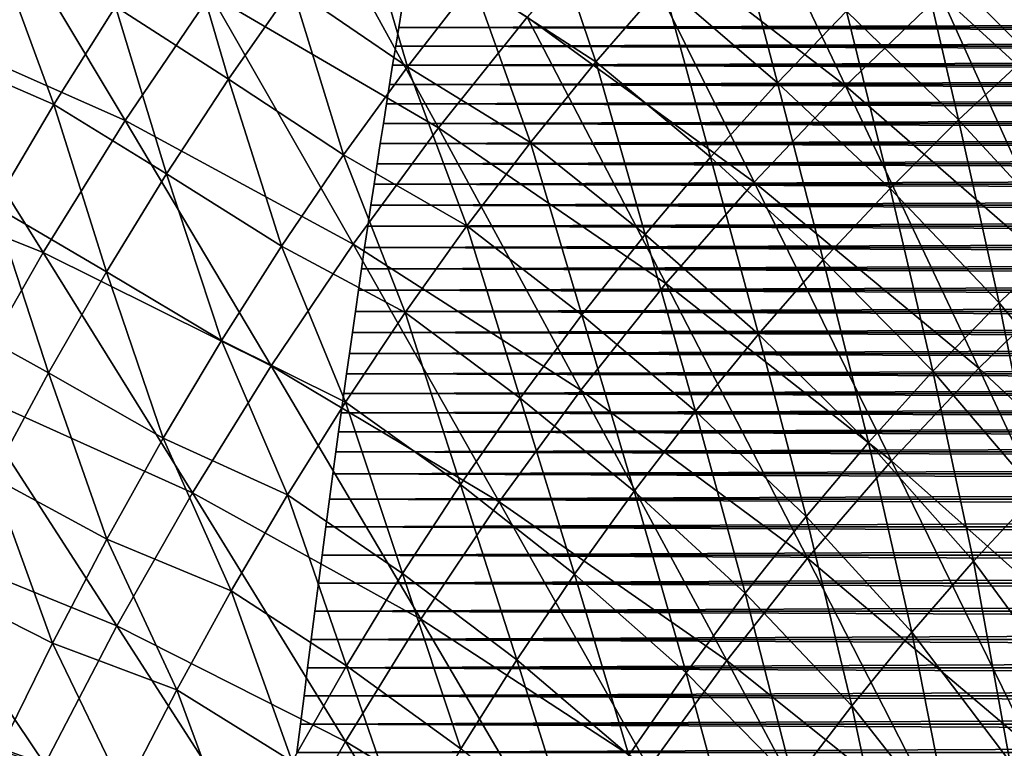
# Model space of a CAD drawing. Header units: millimetres. Extents: x -300 to 300, y -500 to 500.
# Tile 635 of 656: x -164 to -119, y 265 to 299. Entities that reach past the tile are written whole.
import ezdxf

# ---------------------------------------------------------------- set-up
doc = ezdxf.new("R2010")
doc.units = ezdxf.units.MM
doc.header["$LTSCALE"] = 81.481481
for name, color, linetype in [('20', 7, 'CONTINUOUS'), ('22', 7, 'CONTINUOUS'), ('3', 7, 'CONTINUOUS'), ('5', 7, 'CONTINUOUS'), ('6', 7, 'CONTINUOUS')]:
    doc.layers.add(name, color=color, linetype=linetype)

msp = doc.modelspace()

# ---------------------------------------------------------------- linework, layer by layer
at = {"layer": '20', "color": 7, "linetype": 'CONTINUOUS'}
for points in [[(-136.233, 303.674, 68.261), (-125.893, 295.726, 69.751), (-131.856, 308.248, 68.425), (-136.233, 303.674, 68.261)], [(-125.893, 295.726, 69.751), (-121.554, 299.902, 69.904), (-131.856, 308.248, 68.425), (-125.893, 295.726, 69.751)], [(-154.936, 299.893, 66.248), (-144.511, 293.794, 67.926), (-150.868, 305.393, 66.426), (-154.936, 299.893, 66.248)], [(-144.511, 293.794, 67.926), (-140.451, 298.857, 68.095), (-150.868, 305.393, 66.426), (-144.511, 293.794, 67.926)], [(-169.23, 298.734, 64.211), (-158.844, 294.131, 66.068), (-165.338, 304.959, 64.398), (-169.23, 298.734, 64.211)], [(-158.844, 294.131, 66.068), (-154.936, 299.893, 66.248), (-165.338, 304.959, 64.398), (-158.844, 294.131, 66.068)], [(-140.451, 298.857, 68.095), (-130.078, 291.32, 69.596), (-136.233, 303.674, 68.261), (-140.451, 298.857, 68.095)], [(-130.078, 291.32, 69.596), (-125.893, 295.726, 69.751), (-136.233, 303.674, 68.261), (-130.078, 291.32, 69.596)], [(-121.554, 299.902, 69.904), (-111.385, 290.605, 71.219), (-117.06, 303.849, 70.054), (-121.554, 299.902, 69.904)], [(-158.844, 294.131, 66.068), (-148.415, 288.483, 67.756), (-154.936, 299.893, 66.248), (-158.844, 294.131, 66.068)], [(-148.415, 288.483, 67.756), (-144.511, 293.794, 67.926), (-154.936, 299.893, 66.248), (-148.415, 288.483, 67.756)], [(-125.893, 295.726, 69.751), (-115.665, 286.813, 71.078), (-121.554, 299.902, 69.904), (-125.893, 295.726, 69.751)], [(-115.665, 286.813, 71.078), (-111.385, 290.605, 71.219), (-121.554, 299.902, 69.904), (-115.665, 286.813, 71.078)], [(-172.959, 292.231, 64.024), (-162.592, 288.105, 65.889), (-169.23, 298.734, 64.211), (-172.959, 292.231, 64.024)], [(-162.592, 288.105, 65.889), (-158.844, 294.131, 66.068), (-169.23, 298.734, 64.211), (-162.592, 288.105, 65.889)], [(-144.511, 293.794, 67.926), (-134.111, 286.68, 69.438), (-140.451, 298.857, 68.095), (-144.511, 293.794, 67.926)], [(-134.111, 286.68, 69.438), (-130.078, 291.32, 69.596), (-140.451, 298.857, 68.095), (-134.111, 286.68, 69.438)], [(-130.078, 291.32, 69.596), (-119.799, 282.803, 70.934), (-125.893, 295.726, 69.751), (-130.078, 291.32, 69.596)], [(-119.799, 282.803, 70.934), (-115.665, 286.813, 71.078), (-125.893, 295.726, 69.751), (-119.799, 282.803, 70.934)], [(-162.592, 288.105, 65.889), (-152.166, 282.919, 67.585), (-158.844, 294.131, 66.068), (-162.592, 288.105, 65.889)], [(-152.166, 282.919, 67.585), (-148.415, 288.483, 67.756), (-158.844, 294.131, 66.068), (-152.166, 282.919, 67.585)], [(-148.415, 288.483, 67.756), (-137.994, 281.805, 69.278), (-144.511, 293.794, 67.926), (-148.415, 288.483, 67.756)], [(-137.994, 281.805, 69.278), (-134.111, 286.68, 69.438), (-144.511, 293.794, 67.926), (-137.994, 281.805, 69.278)], [(-166.183, 281.811, 65.708), (-162.592, 288.105, 65.889), (-172.959, 292.231, 64.024), (-166.183, 281.811, 65.708)], [(-134.111, 286.68, 69.438), (-123.786, 278.572, 70.788), (-130.078, 291.32, 69.596), (-134.111, 286.68, 69.438)], [(-123.786, 278.572, 70.788), (-119.799, 282.803, 70.934), (-130.078, 291.32, 69.596), (-123.786, 278.572, 70.788)], [(-152.166, 282.919, 67.585), (-141.729, 276.691, 69.117), (-148.415, 288.483, 67.756), (-152.166, 282.919, 67.585)], [(-141.729, 276.691, 69.117), (-137.994, 281.805, 69.278), (-148.415, 288.483, 67.756), (-141.729, 276.691, 69.117)], [(-166.183, 281.811, 65.708), (-155.764, 277.102, 67.413), (-162.592, 288.105, 65.889), (-166.183, 281.811, 65.708)], [(-155.764, 277.102, 67.413), (-152.166, 282.919, 67.585), (-162.592, 288.105, 65.889), (-155.764, 277.102, 67.413)], [(-137.994, 281.805, 69.278), (-127.63, 274.119, 70.639), (-134.111, 286.68, 69.438), (-137.994, 281.805, 69.278)], [(-127.63, 274.119, 70.639), (-123.786, 278.572, 70.788), (-134.111, 286.68, 69.438), (-127.63, 274.119, 70.639)], [(-119.799, 282.803, 70.934), (-109.661, 273.329, 72.116), (-115.665, 286.813, 71.078), (-119.799, 282.803, 70.934)], [(-155.764, 277.102, 67.413), (-145.317, 271.337, 68.954), (-152.166, 282.919, 67.585), (-155.764, 277.102, 67.413)], [(-145.317, 271.337, 68.954), (-141.729, 276.691, 69.117), (-152.166, 282.919, 67.585), (-145.317, 271.337, 68.954)], [(-123.786, 278.572, 70.788), (-113.584, 269.493, 71.982), (-119.799, 282.803, 70.934), (-123.786, 278.572, 70.788)], [(-113.584, 269.493, 71.982), (-109.661, 273.329, 72.116), (-119.799, 282.803, 70.934), (-113.584, 269.493, 71.982)], [(-169.618, 275.247, 65.528), (-159.211, 271.028, 67.241), (-166.183, 281.811, 65.708), (-169.618, 275.247, 65.528)], [(-159.211, 271.028, 67.241), (-155.764, 277.102, 67.413), (-166.183, 281.811, 65.708), (-159.211, 271.028, 67.241)], [(-141.729, 276.691, 69.117), (-131.33, 269.44, 70.489), (-137.994, 281.805, 69.278), (-141.729, 276.691, 69.117)], [(-131.33, 269.44, 70.489), (-127.63, 274.119, 70.639), (-137.994, 281.805, 69.278), (-131.33, 269.44, 70.489)], [(-127.63, 274.119, 70.639), (-117.369, 265.446, 71.845), (-123.786, 278.572, 70.788), (-127.63, 274.119, 70.639)], [(-117.369, 265.446, 71.845), (-113.584, 269.493, 71.982), (-123.786, 278.572, 70.788), (-117.369, 265.446, 71.845)], [(-159.211, 271.028, 67.241), (-148.759, 265.739, 68.791), (-155.764, 277.102, 67.413), (-159.211, 271.028, 67.241)], [(-148.759, 265.739, 68.791), (-145.317, 271.337, 68.954), (-155.764, 277.102, 67.413), (-148.759, 265.739, 68.791)], [(-145.317, 271.337, 68.954), (-134.89, 264.533, 70.337), (-141.729, 276.691, 69.117), (-145.317, 271.337, 68.954)], [(-134.89, 264.533, 70.337), (-131.33, 269.44, 70.489), (-141.729, 276.691, 69.117), (-134.89, 264.533, 70.337)], [(-172.9, 268.409, 65.349), (-162.51, 264.694, 67.069), (-169.618, 275.247, 65.528), (-172.9, 268.409, 65.349)], [(-162.51, 264.694, 67.069), (-159.211, 271.028, 67.241), (-169.618, 275.247, 65.528), (-162.51, 264.694, 67.069)], [(-131.33, 269.44, 70.489), (-121.017, 261.187, 71.706), (-127.63, 274.119, 70.639), (-131.33, 269.44, 70.489)], [(-121.017, 261.187, 71.706), (-117.369, 265.446, 71.845), (-127.63, 274.119, 70.639), (-121.017, 261.187, 71.706)], [(-148.759, 265.739, 68.791), (-138.31, 259.397, 70.184), (-145.317, 271.337, 68.954), (-148.759, 265.739, 68.791)], [(-138.31, 259.397, 70.184), (-134.89, 264.533, 70.337), (-145.317, 271.337, 68.954), (-138.31, 259.397, 70.184)], [(-162.51, 264.694, 67.069), (-152.058, 259.895, 68.628), (-159.211, 271.028, 67.241), (-162.51, 264.694, 67.069)], [(-152.058, 259.895, 68.628), (-148.759, 265.739, 68.791), (-159.211, 271.028, 67.241), (-152.058, 259.895, 68.628)], [(-134.89, 264.533, 70.337), (-124.531, 256.713, 71.566), (-131.33, 269.44, 70.489), (-134.89, 264.533, 70.337)], [(-124.531, 256.713, 71.566), (-121.017, 261.187, 71.706), (-131.33, 269.44, 70.489), (-124.531, 256.713, 71.566)], [(-165.662, 258.098, 66.897), (-162.51, 264.694, 67.069), (-172.9, 268.409, 65.349), (-165.662, 258.098, 66.897)], [(-152.058, 259.895, 68.628), (-141.592, 254.029, 70.03), (-148.759, 265.739, 68.791), (-152.058, 259.895, 68.628)], [(-141.592, 254.029, 70.03), (-138.31, 259.397, 70.184), (-148.759, 265.739, 68.791), (-141.592, 254.029, 70.03)], [(-121.017, 261.187, 71.706), (-111.625, 251.06, 72.747), (-117.369, 265.446, 71.845), (-121.017, 261.187, 71.706)]]:
    msp.add_3dface(points, dxfattribs=at)
at = {"layer": '22', "color": 7, "linetype": 'CONTINUOUS'}
for points in [[(-119.282, 305.298, 54.698), (-117.502, 297.175, 55.325), (-122.611, 302.284, 54.586), (-119.282, 305.298, 54.698)], [(-114.194, 300.058, 55.432), (-117.502, 297.175, 55.325), (-119.282, 305.298, 54.698), (-114.194, 300.058, 55.432)], [(-148.189, 304.237, 51.689), (-145.927, 296.586, 52.459), (-151.197, 300.203, 51.562), (-148.189, 304.237, 51.689)], [(-142.917, 300.469, 52.584), (-145.927, 296.586, 52.459), (-148.189, 304.237, 51.689), (-142.917, 300.469, 52.584)], [(-139.817, 304.211, 52.708), (-137.314, 296.821, 53.444), (-142.917, 300.469, 52.584), (-139.817, 304.211, 52.708)], [(-134.237, 300.37, 53.563), (-137.314, 296.821, 53.444), (-139.817, 304.211, 52.708), (-134.237, 300.37, 53.563)], [(-156.357, 303.683, 50.622), (-154.117, 296.024, 51.434), (-159.274, 299.351, 50.491), (-156.357, 303.683, 50.622)], [(-151.197, 300.203, 51.562), (-154.117, 296.024, 51.434), (-156.357, 303.683, 50.622), (-151.197, 300.203, 51.562)], [(-131.073, 303.784, 53.681), (-129.006, 295.866, 54.359), (-134.237, 300.37, 53.563), (-131.073, 303.784, 53.681)], [(-125.852, 299.141, 54.473), (-129.006, 295.866, 54.359), (-131.073, 303.784, 53.681), (-125.852, 299.141, 54.473)], [(-122.611, 302.284, 54.586), (-120.724, 294.166, 55.216), (-125.852, 299.141, 54.473), (-122.611, 302.284, 54.586)], [(-117.502, 297.175, 55.325), (-120.724, 294.166, 55.216), (-122.611, 302.284, 54.586), (-117.502, 297.175, 55.325)], [(-164.703, 301.935, 49.488), (-162.103, 294.868, 50.361), (-167.544, 297.231, 49.354), (-164.703, 301.935, 49.488)], [(-159.274, 299.351, 50.491), (-162.103, 294.868, 50.361), (-164.703, 301.935, 49.488), (-159.274, 299.351, 50.491)], [(-142.917, 300.469, 52.584), (-140.305, 293.136, 53.324), (-145.927, 296.586, 52.459), (-142.917, 300.469, 52.584)], [(-137.314, 296.821, 53.444), (-140.305, 293.136, 53.324), (-142.917, 300.469, 52.584), (-137.314, 296.821, 53.444)], [(-134.237, 300.37, 53.563), (-132.074, 292.46, 54.243), (-137.314, 296.821, 53.444), (-134.237, 300.37, 53.563)], [(-129.006, 295.866, 54.359), (-132.074, 292.46, 54.243), (-134.237, 300.37, 53.563), (-129.006, 295.866, 54.359)], [(-151.197, 300.203, 51.562), (-148.849, 292.559, 52.334), (-154.117, 296.024, 51.434), (-151.197, 300.203, 51.562)], [(-145.927, 296.586, 52.459), (-148.849, 292.559, 52.334), (-151.197, 300.203, 51.562), (-145.927, 296.586, 52.459)], [(-159.274, 299.351, 50.491), (-156.947, 291.697, 51.305), (-162.103, 294.868, 50.361), (-159.274, 299.351, 50.491)], [(-154.117, 296.024, 51.434), (-156.947, 291.697, 51.305), (-159.274, 299.351, 50.491), (-154.117, 296.024, 51.434)], [(-125.852, 299.141, 54.473), (-123.86, 291.029, 55.105), (-129.006, 295.866, 54.359), (-125.852, 299.141, 54.473)], [(-120.724, 294.166, 55.216), (-123.86, 291.029, 55.105), (-125.852, 299.141, 54.473), (-120.724, 294.166, 55.216)], [(-162.103, 294.868, 50.361), (-164.842, 290.234, 50.23), (-167.544, 297.231, 49.354), (-162.103, 294.868, 50.361)], [(-137.314, 296.821, 53.444), (-135.057, 288.921, 54.126), (-140.305, 293.136, 53.324), (-137.314, 296.821, 53.444)], [(-132.074, 292.46, 54.243), (-135.057, 288.921, 54.126), (-137.314, 296.821, 53.444), (-132.074, 292.46, 54.243)], [(-117.502, 297.175, 55.325), (-115.768, 288.804, 55.907), (-120.724, 294.166, 55.216), (-117.502, 297.175, 55.325)], [(-145.927, 296.586, 52.459), (-143.209, 289.314, 53.202), (-148.849, 292.559, 52.334), (-145.927, 296.586, 52.459)], [(-140.305, 293.136, 53.324), (-143.209, 289.314, 53.202), (-145.927, 296.586, 52.459), (-140.305, 293.136, 53.324)], [(-154.117, 296.024, 51.434), (-151.684, 288.388, 52.208), (-156.947, 291.697, 51.305), (-154.117, 296.024, 51.434)], [(-148.849, 292.559, 52.334), (-151.684, 288.388, 52.208), (-154.117, 296.024, 51.434), (-148.849, 292.559, 52.334)], [(-129.006, 295.866, 54.359), (-126.912, 287.764, 54.993), (-132.074, 292.46, 54.243), (-129.006, 295.866, 54.359)], [(-123.86, 291.029, 55.105), (-126.912, 287.764, 54.993), (-129.006, 295.866, 54.359), (-123.86, 291.029, 55.105)], [(-162.103, 294.868, 50.361), (-159.691, 287.221, 51.177), (-164.842, 290.234, 50.23), (-162.103, 294.868, 50.361)], [(-156.947, 291.697, 51.305), (-159.691, 287.221, 51.177), (-162.103, 294.868, 50.361), (-156.947, 291.697, 51.305)], [(-120.724, 294.166, 55.216), (-118.875, 285.801, 55.801), (-123.86, 291.029, 55.105), (-120.724, 294.166, 55.216)], [(-115.768, 288.804, 55.907), (-118.875, 285.801, 55.801), (-120.724, 294.166, 55.216), (-115.768, 288.804, 55.907)], [(-140.305, 293.136, 53.324), (-137.955, 285.248, 54.008), (-143.209, 289.314, 53.202), (-140.305, 293.136, 53.324)], [(-135.057, 288.921, 54.126), (-137.955, 285.248, 54.008), (-140.305, 293.136, 53.324), (-135.057, 288.921, 54.126)], [(-148.849, 292.559, 52.334), (-146.029, 285.354, 53.08), (-151.684, 288.388, 52.208), (-148.849, 292.559, 52.334)], [(-143.209, 289.314, 53.202), (-146.029, 285.354, 53.08), (-148.849, 292.559, 52.334), (-143.209, 289.314, 53.202)], [(-132.074, 292.46, 54.243), (-129.879, 284.369, 54.88), (-135.057, 288.921, 54.126), (-132.074, 292.46, 54.243)], [(-126.912, 287.764, 54.993), (-129.879, 284.369, 54.88), (-132.074, 292.46, 54.243), (-126.912, 287.764, 54.993)], [(-156.947, 291.697, 51.305), (-154.432, 284.072, 52.081), (-159.691, 287.221, 51.177), (-156.947, 291.697, 51.305)], [(-151.684, 288.388, 52.208), (-154.432, 284.072, 52.081), (-156.947, 291.697, 51.305), (-151.684, 288.388, 52.208)], [(-123.86, 291.029, 55.105), (-121.899, 282.672, 55.693), (-126.912, 287.764, 54.993), (-123.86, 291.029, 55.105)], [(-118.875, 285.801, 55.801), (-121.899, 282.672, 55.693), (-123.86, 291.029, 55.105), (-118.875, 285.801, 55.801)], [(-164.842, 290.234, 50.23), (-162.348, 282.596, 51.048), (-167.494, 285.446, 50.099), (-164.842, 290.234, 50.23)], [(-159.691, 287.221, 51.177), (-162.348, 282.596, 51.048), (-164.842, 290.234, 50.23), (-159.691, 287.221, 51.177)], [(-143.209, 289.314, 53.202), (-140.769, 281.44, 53.889), (-146.029, 285.354, 53.08), (-143.209, 289.314, 53.202)], [(-137.955, 285.248, 54.008), (-140.769, 281.44, 53.889), (-143.209, 289.314, 53.202), (-137.955, 285.248, 54.008)], [(-135.057, 288.921, 54.126), (-132.763, 280.842, 54.765), (-137.955, 285.248, 54.008), (-135.057, 288.921, 54.126)], [(-129.879, 284.369, 54.88), (-132.763, 280.842, 54.765), (-135.057, 288.921, 54.126), (-129.879, 284.369, 54.88)], [(-115.768, 288.804, 55.907), (-114.16, 280.098, 56.444), (-118.875, 285.801, 55.801), (-115.768, 288.804, 55.907)], [(-151.684, 288.388, 52.208), (-148.765, 281.254, 52.958), (-154.432, 284.072, 52.081), (-151.684, 288.388, 52.208)], [(-146.029, 285.354, 53.08), (-148.765, 281.254, 52.958), (-151.684, 288.388, 52.208), (-146.029, 285.354, 53.08)], [(-126.912, 287.764, 54.993), (-124.84, 279.417, 55.584), (-129.879, 284.369, 54.88), (-126.912, 287.764, 54.993)], [(-121.899, 282.672, 55.693), (-124.84, 279.417, 55.584), (-126.912, 287.764, 54.993), (-121.899, 282.672, 55.693)], [(-159.691, 287.221, 51.177), (-157.095, 279.609, 51.955), (-162.348, 282.596, 51.048), (-159.691, 287.221, 51.177)], [(-154.432, 284.072, 52.081), (-157.095, 279.609, 51.955), (-159.691, 287.221, 51.177), (-154.432, 284.072, 52.081)], [(-118.875, 285.801, 55.801), (-117.141, 277.1, 56.341), (-121.899, 282.672, 55.693), (-118.875, 285.801, 55.801)], [(-114.16, 280.098, 56.444), (-117.141, 277.1, 56.341), (-118.875, 285.801, 55.801), (-114.16, 280.098, 56.444)], [(-162.348, 282.596, 51.048), (-164.919, 277.819, 50.919), (-167.494, 285.446, 50.099), (-162.348, 282.596, 51.048)], [(-146.029, 285.354, 53.08), (-143.501, 277.495, 53.77), (-148.765, 281.254, 52.958), (-146.029, 285.354, 53.08)], [(-140.769, 281.44, 53.889), (-143.501, 277.495, 53.77), (-146.029, 285.354, 53.08), (-140.769, 281.44, 53.889)], [(-137.955, 285.248, 54.008), (-135.565, 277.184, 54.65), (-140.769, 281.44, 53.889), (-137.955, 285.248, 54.008)], [(-132.763, 280.842, 54.765), (-135.565, 277.184, 54.65), (-137.955, 285.248, 54.008), (-132.763, 280.842, 54.765)], [(-129.879, 284.369, 54.88), (-127.7, 276.034, 55.473), (-132.763, 280.842, 54.765), (-129.879, 284.369, 54.88)], [(-124.84, 279.417, 55.584), (-127.7, 276.034, 55.473), (-129.879, 284.369, 54.88), (-124.84, 279.417, 55.584)], [(-154.432, 284.072, 52.081), (-151.417, 277.013, 52.835), (-157.095, 279.609, 51.955), (-154.432, 284.072, 52.081)], [(-148.765, 281.254, 52.958), (-151.417, 277.013, 52.835), (-154.432, 284.072, 52.081), (-148.765, 281.254, 52.958)], [(-162.348, 282.596, 51.048), (-159.672, 274.998, 51.828), (-164.919, 277.819, 50.919), (-162.348, 282.596, 51.048)], [(-157.095, 279.609, 51.955), (-159.672, 274.998, 51.828), (-162.348, 282.596, 51.048), (-157.095, 279.609, 51.955)], [(-121.899, 282.672, 55.693), (-120.041, 273.979, 56.236), (-124.84, 279.417, 55.584), (-121.899, 282.672, 55.693)], [(-117.141, 277.1, 56.341), (-120.041, 273.979, 56.236), (-121.899, 282.672, 55.693), (-117.141, 277.1, 56.341)], [(-140.769, 281.44, 53.889), (-138.285, 273.393, 54.534), (-143.501, 277.495, 53.77), (-140.769, 281.44, 53.889)], [(-135.565, 277.184, 54.65), (-138.285, 273.393, 54.534), (-140.769, 281.44, 53.889), (-135.565, 277.184, 54.65)], [(-148.765, 281.254, 52.958), (-146.15, 273.413, 53.65), (-151.417, 277.013, 52.835), (-148.765, 281.254, 52.958)], [(-143.501, 277.495, 53.77), (-146.15, 273.413, 53.65), (-148.765, 281.254, 52.958), (-143.501, 277.495, 53.77)], [(-132.763, 280.842, 54.765), (-130.48, 272.523, 55.362), (-135.565, 277.184, 54.65), (-132.763, 280.842, 54.765)], [(-127.7, 276.034, 55.473), (-130.48, 272.523, 55.362), (-132.763, 280.842, 54.765), (-127.7, 276.034, 55.473)], [(-157.095, 279.609, 51.955), (-153.987, 272.63, 52.712), (-159.672, 274.998, 51.828), (-157.095, 279.609, 51.955)], [(-151.417, 277.013, 52.835), (-153.987, 272.63, 52.712), (-157.095, 279.609, 51.955), (-151.417, 277.013, 52.835)], [(-124.84, 279.417, 55.584), (-122.862, 270.735, 56.129), (-127.7, 276.034, 55.473), (-124.84, 279.417, 55.584)], [(-120.041, 273.979, 56.236), (-122.862, 270.735, 56.129), (-124.84, 279.417, 55.584), (-120.041, 273.979, 56.236)], [(-164.919, 277.819, 50.919), (-162.166, 270.238, 51.702), (-167.405, 272.891, 50.79), (-164.919, 277.819, 50.919)], [(-159.672, 274.998, 51.828), (-162.166, 270.238, 51.702), (-164.919, 277.819, 50.919), (-159.672, 274.998, 51.828)], [(-143.501, 277.495, 53.77), (-140.925, 269.467, 54.418), (-146.15, 273.413, 53.65), (-143.501, 277.495, 53.77)], [(-138.285, 273.393, 54.534), (-140.925, 269.467, 54.418), (-143.501, 277.495, 53.77), (-138.285, 273.393, 54.534)], [(-151.417, 277.013, 52.835), (-148.718, 269.192, 53.53), (-153.987, 272.63, 52.712), (-151.417, 277.013, 52.835)], [(-146.15, 273.413, 53.65), (-148.718, 269.192, 53.53), (-151.417, 277.013, 52.835), (-146.15, 273.413, 53.65)], [(-135.565, 277.184, 54.65), (-133.179, 268.883, 55.25), (-138.285, 273.393, 54.534), (-135.565, 277.184, 54.65)], [(-130.48, 272.523, 55.362), (-133.179, 268.883, 55.25), (-135.565, 277.184, 54.65), (-130.48, 272.523, 55.362)], [(-117.141, 277.1, 56.341), (-115.614, 267.941, 56.833), (-120.041, 273.979, 56.236), (-117.141, 277.1, 56.341)], [(-127.7, 276.034, 55.473), (-125.604, 267.367, 56.022), (-130.48, 272.523, 55.362), (-127.7, 276.034, 55.473)], [(-122.862, 270.735, 56.129), (-125.604, 267.367, 56.022), (-127.7, 276.034, 55.473), (-122.862, 270.735, 56.129)], [(-159.672, 274.998, 51.828), (-156.476, 268.104, 52.589), (-162.166, 270.238, 51.702), (-159.672, 274.998, 51.828)], [(-153.987, 272.63, 52.712), (-156.476, 268.104, 52.589), (-159.672, 274.998, 51.828), (-153.987, 272.63, 52.712)], [(-120.041, 273.979, 56.236), (-118.375, 264.828, 56.731), (-122.862, 270.735, 56.129), (-120.041, 273.979, 56.236)], [(-115.614, 267.941, 56.833), (-118.375, 264.828, 56.731), (-120.041, 273.979, 56.236), (-115.614, 267.941, 56.833)], [(-146.15, 273.413, 53.65), (-143.484, 265.406, 54.301), (-148.718, 269.192, 53.53), (-146.15, 273.413, 53.65)], [(-140.925, 269.467, 54.418), (-143.484, 265.406, 54.301), (-146.15, 273.413, 53.65), (-140.925, 269.467, 54.418)], [(-138.285, 273.393, 54.534), (-135.798, 265.111, 55.137), (-140.925, 269.467, 54.418), (-138.285, 273.393, 54.534)], [(-133.179, 268.883, 55.25), (-135.798, 265.111, 55.137), (-138.285, 273.393, 54.534), (-133.179, 268.883, 55.25)], [(-162.166, 270.238, 51.702), (-164.577, 265.327, 51.575), (-167.405, 272.891, 50.79), (-162.166, 270.238, 51.702)], [(-153.987, 272.63, 52.712), (-151.205, 264.83, 53.41), (-156.476, 268.104, 52.589), (-153.987, 272.63, 52.712)], [(-148.718, 269.192, 53.53), (-151.205, 264.83, 53.41), (-153.987, 272.63, 52.712), (-148.718, 269.192, 53.53)], [(-130.48, 272.523, 55.362), (-128.268, 263.872, 55.914), (-133.179, 268.883, 55.25), (-130.48, 272.523, 55.362)], [(-125.604, 267.367, 56.022), (-128.268, 263.872, 55.914), (-130.48, 272.523, 55.362), (-125.604, 267.367, 56.022)], [(-122.862, 270.735, 56.129), (-121.06, 261.594, 56.628), (-125.604, 267.367, 56.022), (-122.862, 270.735, 56.129)], [(-118.375, 264.828, 56.731), (-121.06, 261.594, 56.628), (-122.862, 270.735, 56.129), (-118.375, 264.828, 56.731)], [(-162.166, 270.238, 51.702), (-158.883, 263.434, 52.467), (-164.577, 265.327, 51.575), (-162.166, 270.238, 51.702)], [(-156.476, 268.104, 52.589), (-158.883, 263.434, 52.467), (-162.166, 270.238, 51.702), (-156.476, 268.104, 52.589)], [(-140.925, 269.467, 54.418), (-138.34, 261.208, 55.024), (-143.484, 265.406, 54.301), (-140.925, 269.467, 54.418)], [(-135.798, 265.111, 55.137), (-138.34, 261.208, 55.024), (-140.925, 269.467, 54.418), (-135.798, 265.111, 55.137)], [(-148.718, 269.192, 53.53), (-145.964, 261.209, 54.184), (-151.205, 264.83, 53.41), (-148.718, 269.192, 53.53)], [(-143.484, 265.406, 54.301), (-145.964, 261.209, 54.184), (-148.718, 269.192, 53.53), (-143.484, 265.406, 54.301)], [(-133.179, 268.883, 55.25), (-130.855, 260.251, 55.806), (-135.798, 265.111, 55.137), (-133.179, 268.883, 55.25)], [(-128.268, 263.872, 55.914), (-130.855, 260.251, 55.806), (-133.179, 268.883, 55.25), (-128.268, 263.872, 55.914)], [(-156.476, 268.104, 52.589), (-153.613, 260.328, 53.29), (-158.883, 263.434, 52.467), (-156.476, 268.104, 52.589)], [(-151.205, 264.83, 53.41), (-153.613, 260.328, 53.29), (-156.476, 268.104, 52.589), (-151.205, 264.83, 53.41)], [(-125.604, 267.367, 56.022), (-123.669, 258.24, 56.525), (-128.268, 263.872, 55.914), (-125.604, 267.367, 56.022)], [(-121.06, 261.594, 56.628), (-123.669, 258.24, 56.525), (-125.604, 267.367, 56.022), (-121.06, 261.594, 56.628)]]:
    msp.add_3dface(points, dxfattribs=at)
at = {"layer": '3', "color": 7, "linetype": 'CONTINUOUS'}
for points in [[(-146.325, 298.389, 16), (-146.185, 299.24, 16), (-146.185, 299.238, 11), (-146.325, 298.389, 16)], [(-146.325, 298.388, 11), (-146.325, 298.389, 16), (-146.185, 299.238, 11), (-146.325, 298.388, 11)], [(-146.466, 297.529, 11), (-146.465, 297.53, 16), (-146.325, 298.388, 11), (-146.466, 297.529, 11)], [(-146.465, 297.53, 16), (-146.325, 298.389, 16), (-146.325, 298.388, 11), (-146.465, 297.53, 16)], [(-146.606, 296.662, 16), (-146.465, 297.53, 16), (-146.466, 297.529, 11), (-146.606, 296.662, 16)], [(-146.606, 296.661, 11), (-146.606, 296.662, 16), (-146.466, 297.529, 11), (-146.606, 296.661, 11)], [(-146.746, 295.783, 16), (-146.606, 296.662, 16), (-146.606, 296.661, 11), (-146.746, 295.783, 16)], [(-146.746, 295.782, 11), (-146.746, 295.783, 16), (-146.606, 296.661, 11), (-146.746, 295.782, 11)], [(-146.887, 294.894, 16), (-146.746, 295.783, 16), (-146.746, 295.782, 11), (-146.887, 294.894, 16)], [(-146.887, 294.893, 11), (-146.887, 294.894, 16), (-146.746, 295.782, 11), (-146.887, 294.893, 11)], [(-147.028, 293.994, 16), (-146.887, 294.894, 16), (-146.887, 294.893, 11), (-147.028, 293.994, 16)], [(-147.028, 293.993, 11), (-147.028, 293.994, 16), (-146.887, 294.893, 11), (-147.028, 293.993, 11)], [(-147.169, 293.082, 16), (-147.028, 293.994, 16), (-147.028, 293.993, 11), (-147.169, 293.082, 16)], [(-147.169, 293.081, 11), (-147.169, 293.082, 16), (-147.028, 293.993, 11), (-147.169, 293.081, 11)], [(-147.311, 292.158, 16), (-147.169, 293.082, 16), (-147.169, 293.081, 11), (-147.311, 292.158, 16)], [(-147.311, 292.157, 11), (-147.311, 292.158, 16), (-147.169, 293.081, 11), (-147.311, 292.157, 11)], [(-147.454, 291.22, 11), (-147.453, 291.221, 16), (-147.311, 292.157, 11), (-147.454, 291.22, 11)], [(-147.453, 291.221, 16), (-147.311, 292.158, 16), (-147.311, 292.157, 11), (-147.453, 291.221, 16)], [(-147.597, 290.27, 16), (-147.453, 291.221, 16), (-147.454, 291.22, 11), (-147.597, 290.27, 16)], [(-147.597, 290.269, 11), (-147.597, 290.27, 16), (-147.454, 291.22, 11), (-147.597, 290.269, 11)], [(-147.741, 289.304, 11), (-147.74, 289.305, 16), (-147.597, 290.269, 11), (-147.741, 289.304, 11)], [(-147.74, 289.305, 16), (-147.597, 290.27, 16), (-147.597, 290.269, 11), (-147.74, 289.305, 16)], [(-147.885, 288.326, 16), (-147.74, 289.305, 16), (-147.885, 288.326, 11), (-147.885, 288.326, 16)], [(-147.885, 288.326, 11), (-147.74, 289.305, 16), (-147.741, 289.304, 11), (-147.885, 288.326, 11)], [(-148.028, 287.348, 16), (-147.885, 288.326, 16), (-148.028, 287.348, 11), (-148.028, 287.348, 16)], [(-148.028, 287.348, 11), (-147.885, 288.326, 16), (-147.885, 288.326, 11), (-148.028, 287.348, 11)], [(-148.169, 286.375, 16), (-148.028, 287.348, 16), (-148.169, 286.375, 11), (-148.169, 286.375, 16)], [(-148.169, 286.375, 11), (-148.028, 287.348, 16), (-148.028, 287.348, 11), (-148.169, 286.375, 11)], [(-148.308, 285.406, 16), (-148.169, 286.375, 16), (-148.308, 285.406, 11), (-148.308, 285.406, 16)], [(-148.308, 285.406, 11), (-148.169, 286.375, 16), (-148.169, 286.375, 11), (-148.308, 285.406, 11)], [(-148.445, 284.442, 16), (-148.308, 285.406, 16), (-148.445, 284.441, 11), (-148.445, 284.442, 16)], [(-148.445, 284.441, 11), (-148.308, 285.406, 16), (-148.308, 285.406, 11), (-148.445, 284.441, 11)], [(-148.579, 283.488, 16), (-148.445, 284.442, 16), (-148.579, 283.488, 11), (-148.579, 283.488, 16)], [(-148.579, 283.488, 11), (-148.445, 284.442, 16), (-148.445, 284.441, 11), (-148.579, 283.488, 11)], [(-148.71, 282.557, 16), (-148.579, 283.488, 16), (-148.71, 282.557, 11), (-148.71, 282.557, 16)], [(-148.71, 282.557, 11), (-148.579, 283.488, 16), (-148.579, 283.488, 11), (-148.71, 282.557, 11)], [(-148.835, 281.651, 16), (-148.71, 282.557, 16), (-148.835, 281.65, 11), (-148.835, 281.651, 16)], [(-148.835, 281.65, 11), (-148.71, 282.557, 16), (-148.71, 282.557, 11), (-148.835, 281.65, 11)], [(-148.957, 280.768, 16), (-148.835, 281.651, 16), (-148.957, 280.768, 11), (-148.957, 280.768, 16)], [(-148.957, 280.768, 11), (-148.835, 281.651, 16), (-148.835, 281.65, 11), (-148.957, 280.768, 11)], [(-149.076, 279.896, 16), (-148.957, 280.768, 16), (-149.076, 279.896, 11), (-149.076, 279.896, 16)], [(-149.076, 279.896, 11), (-148.957, 280.768, 16), (-148.957, 280.768, 11), (-149.076, 279.896, 11)], [(-149.2, 278.986, 16), (-149.076, 279.896, 16), (-149.2, 278.986, 11), (-149.2, 278.986, 16)], [(-149.2, 278.986, 11), (-149.076, 279.896, 16), (-149.076, 279.896, 11), (-149.2, 278.986, 11)], [(-149.337, 277.973, 16), (-149.2, 278.986, 16), (-149.337, 277.973, 11), (-149.337, 277.973, 16)], [(-149.337, 277.973, 11), (-149.2, 278.986, 16), (-149.2, 278.986, 11), (-149.337, 277.973, 11)], [(-149.491, 276.821, 16), (-149.337, 277.973, 16), (-149.491, 276.821, 11), (-149.491, 276.821, 16)], [(-149.491, 276.821, 11), (-149.337, 277.973, 16), (-149.337, 277.973, 11), (-149.491, 276.821, 11)], [(-149.66, 275.55, 16), (-149.491, 276.821, 16), (-149.66, 275.551, 11), (-149.66, 275.55, 16)], [(-149.66, 275.551, 11), (-149.491, 276.821, 16), (-149.491, 276.821, 11), (-149.66, 275.551, 11)], [(-149.83, 274.265, 11), (-149.66, 275.55, 16), (-149.66, 275.551, 11), (-149.83, 274.265, 11)], [(-149.83, 274.265, 16), (-149.66, 275.55, 16), (-149.83, 274.265, 11), (-149.83, 274.265, 16)], [(-149.998, 272.979, 16), (-149.83, 274.265, 16), (-149.998, 272.979, 11), (-149.998, 272.979, 16)], [(-149.998, 272.979, 11), (-149.83, 274.265, 16), (-149.83, 274.265, 11), (-149.998, 272.979, 11)], [(-150.164, 271.692, 16), (-149.998, 272.979, 16), (-150.164, 271.692, 11), (-150.164, 271.692, 16)], [(-150.164, 271.692, 11), (-149.998, 272.979, 16), (-149.998, 272.979, 11), (-150.164, 271.692, 11)], [(-150.33, 270.403, 16), (-150.164, 271.692, 16), (-150.33, 270.403, 11), (-150.33, 270.403, 16)], [(-150.33, 270.403, 11), (-150.164, 271.692, 16), (-150.164, 271.692, 11), (-150.33, 270.403, 11)], [(-150.495, 269.113, 16), (-150.33, 270.403, 16), (-150.495, 269.113, 11), (-150.495, 269.113, 16)], [(-150.495, 269.113, 11), (-150.33, 270.403, 16), (-150.33, 270.403, 11), (-150.495, 269.113, 11)], [(-150.658, 267.82, 16), (-150.495, 269.113, 16), (-150.658, 267.82, 11), (-150.658, 267.82, 16)], [(-150.658, 267.82, 11), (-150.495, 269.113, 16), (-150.495, 269.113, 11), (-150.658, 267.82, 11)], [(-150.82, 266.525, 16), (-150.658, 267.82, 16), (-150.82, 266.525, 11), (-150.82, 266.525, 16)], [(-150.82, 266.525, 11), (-150.658, 267.82, 16), (-150.658, 267.82, 11), (-150.82, 266.525, 11)], [(-150.981, 265.227, 16), (-150.82, 266.525, 16), (-150.981, 265.227, 11), (-150.981, 265.227, 16)], [(-150.981, 265.227, 11), (-150.82, 266.525, 16), (-150.82, 266.525, 11), (-150.981, 265.227, 11)]]:
    msp.add_3dface(points, dxfattribs=at)
at = {"layer": '5', "color": 7, "linetype": 'CONTINUOUS'}
for points in [[(146.325, 298.389, 11), (-146.325, 298.388, 11), (-146.185, 299.238, 11), (146.325, 298.389, 11)], [(146.185, 299.24, 11), (146.325, 298.389, 11), (-146.185, 299.238, 11), (146.185, 299.24, 11)], [(146.465, 297.53, 11), (-146.466, 297.529, 11), (-146.325, 298.388, 11), (146.465, 297.53, 11)], [(146.325, 298.389, 11), (146.465, 297.53, 11), (-146.325, 298.388, 11), (146.325, 298.389, 11)], [(146.606, 296.662, 11), (-146.606, 296.661, 11), (-146.466, 297.529, 11), (146.606, 296.662, 11)], [(146.465, 297.53, 11), (146.606, 296.662, 11), (-146.466, 297.529, 11), (146.465, 297.53, 11)], [(146.746, 295.783, 11), (-146.746, 295.782, 11), (-146.606, 296.661, 11), (146.746, 295.783, 11)], [(146.606, 296.662, 11), (146.746, 295.783, 11), (-146.606, 296.661, 11), (146.606, 296.662, 11)], [(146.887, 294.894, 11), (-146.887, 294.893, 11), (-146.746, 295.782, 11), (146.887, 294.894, 11)], [(146.746, 295.783, 11), (146.887, 294.894, 11), (-146.746, 295.782, 11), (146.746, 295.783, 11)], [(147.028, 293.994, 11), (-147.028, 293.993, 11), (-146.887, 294.893, 11), (147.028, 293.994, 11)], [(146.887, 294.894, 11), (147.028, 293.994, 11), (-146.887, 294.893, 11), (146.887, 294.894, 11)], [(147.169, 293.082, 11), (-147.169, 293.081, 11), (-147.028, 293.993, 11), (147.169, 293.082, 11)], [(147.028, 293.994, 11), (147.169, 293.082, 11), (-147.028, 293.993, 11), (147.028, 293.994, 11)], [(147.311, 292.158, 11), (-147.311, 292.157, 11), (-147.169, 293.081, 11), (147.311, 292.158, 11)], [(147.169, 293.082, 11), (147.311, 292.158, 11), (-147.169, 293.081, 11), (147.169, 293.082, 11)], [(147.453, 291.221, 11), (-147.454, 291.22, 11), (-147.311, 292.157, 11), (147.453, 291.221, 11)], [(147.311, 292.158, 11), (147.453, 291.221, 11), (-147.311, 292.157, 11), (147.311, 292.158, 11)], [(147.597, 290.27, 11), (-147.597, 290.269, 11), (-147.454, 291.22, 11), (147.597, 290.27, 11)], [(147.453, 291.221, 11), (147.597, 290.27, 11), (-147.454, 291.22, 11), (147.453, 291.221, 11)], [(147.74, 289.305, 11), (-147.741, 289.304, 11), (-147.597, 290.269, 11), (147.74, 289.305, 11)], [(147.597, 290.27, 11), (147.74, 289.305, 11), (-147.597, 290.269, 11), (147.597, 290.27, 11)], [(147.885, 288.326, 11), (-147.885, 288.326, 11), (-147.741, 289.304, 11), (147.885, 288.326, 11)], [(147.74, 289.305, 11), (147.885, 288.326, 11), (-147.741, 289.304, 11), (147.74, 289.305, 11)], [(148.028, 287.348, 11), (-148.028, 287.348, 11), (-147.885, 288.326, 11), (148.028, 287.348, 11)], [(147.885, 288.326, 11), (148.028, 287.348, 11), (-147.885, 288.326, 11), (147.885, 288.326, 11)], [(148.169, 286.375, 11), (-148.169, 286.375, 11), (-148.028, 287.348, 11), (148.169, 286.375, 11)], [(148.028, 287.348, 11), (148.169, 286.375, 11), (-148.028, 287.348, 11), (148.028, 287.348, 11)], [(148.308, 285.406, 11), (-148.308, 285.406, 11), (-148.169, 286.375, 11), (148.308, 285.406, 11)], [(148.169, 286.375, 11), (148.308, 285.406, 11), (-148.169, 286.375, 11), (148.169, 286.375, 11)], [(148.445, 284.442, 11), (-148.445, 284.441, 11), (-148.308, 285.406, 11), (148.445, 284.442, 11)], [(148.308, 285.406, 11), (148.445, 284.442, 11), (-148.308, 285.406, 11), (148.308, 285.406, 11)], [(148.579, 283.488, 11), (-148.579, 283.488, 11), (-148.445, 284.441, 11), (148.579, 283.488, 11)], [(148.445, 284.442, 11), (148.579, 283.488, 11), (-148.445, 284.441, 11), (148.445, 284.442, 11)], [(148.71, 282.557, 11), (-148.71, 282.557, 11), (-148.579, 283.488, 11), (148.71, 282.557, 11)], [(148.579, 283.488, 11), (148.71, 282.557, 11), (-148.579, 283.488, 11), (148.579, 283.488, 11)], [(148.835, 281.651, 11), (-148.835, 281.65, 11), (-148.71, 282.557, 11), (148.835, 281.651, 11)], [(148.71, 282.557, 11), (148.835, 281.651, 11), (-148.71, 282.557, 11), (148.71, 282.557, 11)], [(148.957, 280.768, 11), (-148.957, 280.768, 11), (-148.835, 281.65, 11), (148.957, 280.768, 11)], [(148.835, 281.651, 11), (148.957, 280.768, 11), (-148.835, 281.65, 11), (148.835, 281.651, 11)], [(149.076, 279.896, 11), (-149.076, 279.896, 11), (-148.957, 280.768, 11), (149.076, 279.896, 11)], [(148.957, 280.768, 11), (149.076, 279.896, 11), (-148.957, 280.768, 11), (148.957, 280.768, 11)], [(149.2, 278.986, 11), (-149.2, 278.986, 11), (-149.076, 279.896, 11), (149.2, 278.986, 11)], [(149.076, 279.896, 11), (149.2, 278.986, 11), (-149.076, 279.896, 11), (149.076, 279.896, 11)], [(149.337, 277.973, 11), (-149.337, 277.973, 11), (-149.2, 278.986, 11), (149.337, 277.973, 11)], [(149.2, 278.986, 11), (149.337, 277.973, 11), (-149.2, 278.986, 11), (149.2, 278.986, 11)], [(149.491, 276.821, 11), (-149.491, 276.821, 11), (-149.337, 277.973, 11), (149.491, 276.821, 11)], [(149.337, 277.973, 11), (149.491, 276.821, 11), (-149.337, 277.973, 11), (149.337, 277.973, 11)], [(149.66, 275.55, 11), (-149.66, 275.551, 11), (-149.491, 276.821, 11), (149.66, 275.55, 11)], [(149.491, 276.821, 11), (149.66, 275.55, 11), (-149.491, 276.821, 11), (149.491, 276.821, 11)], [(149.83, 274.265, 11), (-149.83, 274.265, 11), (-149.66, 275.551, 11), (149.83, 274.265, 11)], [(149.66, 275.55, 11), (149.83, 274.265, 11), (-149.66, 275.551, 11), (149.66, 275.55, 11)], [(149.998, 272.979, 11), (-149.998, 272.979, 11), (-149.83, 274.265, 11), (149.998, 272.979, 11)], [(149.83, 274.265, 11), (149.998, 272.979, 11), (-149.83, 274.265, 11), (149.83, 274.265, 11)], [(150.164, 271.692, 11), (-150.164, 271.692, 11), (-149.998, 272.979, 11), (150.164, 271.692, 11)], [(149.998, 272.979, 11), (150.164, 271.692, 11), (-149.998, 272.979, 11), (149.998, 272.979, 11)], [(150.33, 270.403, 11), (-150.33, 270.403, 11), (-150.164, 271.692, 11), (150.33, 270.403, 11)], [(150.164, 271.692, 11), (150.33, 270.403, 11), (-150.164, 271.692, 11), (150.164, 271.692, 11)], [(150.495, 269.113, 11), (-150.495, 269.113, 11), (-150.33, 270.403, 11), (150.495, 269.113, 11)], [(150.33, 270.403, 11), (150.495, 269.113, 11), (-150.33, 270.403, 11), (150.33, 270.403, 11)], [(150.658, 267.82, 11), (-150.658, 267.82, 11), (-150.495, 269.113, 11), (150.658, 267.82, 11)], [(150.495, 269.113, 11), (150.658, 267.82, 11), (-150.495, 269.113, 11), (150.495, 269.113, 11)], [(150.82, 266.525, 11), (-150.82, 266.525, 11), (-150.658, 267.82, 11), (150.82, 266.525, 11)], [(150.658, 267.82, 11), (150.82, 266.525, 11), (-150.658, 267.82, 11), (150.658, 267.82, 11)], [(150.981, 265.227, 11), (-150.981, 265.227, 11), (-150.82, 266.525, 11), (150.981, 265.227, 11)], [(150.82, 266.525, 11), (150.981, 265.227, 11), (-150.82, 266.525, 11), (150.82, 266.525, 11)]]:
    msp.add_3dface(points, dxfattribs=at)
at = {"layer": '6', "color": 7, "linetype": 'CONTINUOUS'}
for points in [[(146.185, 299.238, 16), (-146.185, 299.24, 16), (-146.325, 298.389, 16), (146.185, 299.238, 16)], [(146.325, 298.388, 16), (146.185, 299.238, 16), (-146.325, 298.389, 16), (146.325, 298.388, 16)], [(146.325, 298.388, 16), (-146.325, 298.389, 16), (-146.465, 297.53, 16), (146.325, 298.388, 16)], [(146.466, 297.529, 16), (146.325, 298.388, 16), (-146.465, 297.53, 16), (146.466, 297.529, 16)], [(146.466, 297.529, 16), (-146.465, 297.53, 16), (-146.606, 296.662, 16), (146.466, 297.529, 16)], [(146.606, 296.661, 16), (146.466, 297.529, 16), (-146.606, 296.662, 16), (146.606, 296.661, 16)], [(146.606, 296.661, 16), (-146.606, 296.662, 16), (-146.746, 295.783, 16), (146.606, 296.661, 16)], [(146.746, 295.782, 16), (146.606, 296.661, 16), (-146.746, 295.783, 16), (146.746, 295.782, 16)], [(146.746, 295.782, 16), (-146.746, 295.783, 16), (-146.887, 294.894, 16), (146.746, 295.782, 16)], [(146.887, 294.893, 16), (146.746, 295.782, 16), (-146.887, 294.894, 16), (146.887, 294.893, 16)], [(146.887, 294.893, 16), (-146.887, 294.894, 16), (-147.028, 293.994, 16), (146.887, 294.893, 16)], [(147.028, 293.993, 16), (146.887, 294.893, 16), (-147.028, 293.994, 16), (147.028, 293.993, 16)], [(147.028, 293.993, 16), (-147.028, 293.994, 16), (-147.169, 293.082, 16), (147.028, 293.993, 16)], [(147.169, 293.081, 16), (147.028, 293.993, 16), (-147.169, 293.082, 16), (147.169, 293.081, 16)], [(147.169, 293.081, 16), (-147.169, 293.082, 16), (-147.311, 292.158, 16), (147.169, 293.081, 16)], [(147.311, 292.157, 16), (147.169, 293.081, 16), (-147.311, 292.158, 16), (147.311, 292.157, 16)], [(147.311, 292.157, 16), (-147.311, 292.158, 16), (-147.453, 291.221, 16), (147.311, 292.157, 16)], [(147.454, 291.22, 16), (147.311, 292.157, 16), (-147.453, 291.221, 16), (147.454, 291.22, 16)], [(147.454, 291.22, 16), (-147.453, 291.221, 16), (-147.597, 290.27, 16), (147.454, 291.22, 16)], [(147.597, 290.269, 16), (147.454, 291.22, 16), (-147.597, 290.27, 16), (147.597, 290.269, 16)], [(147.597, 290.269, 16), (-147.597, 290.27, 16), (-147.74, 289.305, 16), (147.597, 290.269, 16)], [(147.741, 289.304, 16), (147.597, 290.269, 16), (-147.74, 289.305, 16), (147.741, 289.304, 16)], [(147.741, 289.304, 16), (-147.74, 289.305, 16), (-147.885, 288.326, 16), (147.741, 289.304, 16)], [(147.885, 288.326, 16), (147.741, 289.304, 16), (-147.885, 288.326, 16), (147.885, 288.326, 16)], [(148.028, 287.348, 16), (147.885, 288.326, 16), (-148.028, 287.348, 16), (148.028, 287.348, 16)], [(147.885, 288.326, 16), (-147.885, 288.326, 16), (-148.028, 287.348, 16), (147.885, 288.326, 16)], [(148.169, 286.375, 16), (148.028, 287.348, 16), (-148.169, 286.375, 16), (148.169, 286.375, 16)], [(148.028, 287.348, 16), (-148.028, 287.348, 16), (-148.169, 286.375, 16), (148.028, 287.348, 16)], [(148.308, 285.406, 16), (148.169, 286.375, 16), (-148.308, 285.406, 16), (148.308, 285.406, 16)], [(148.169, 286.375, 16), (-148.169, 286.375, 16), (-148.308, 285.406, 16), (148.169, 286.375, 16)], [(148.445, 284.441, 16), (148.308, 285.406, 16), (-148.445, 284.442, 16), (148.445, 284.441, 16)], [(148.308, 285.406, 16), (-148.308, 285.406, 16), (-148.445, 284.442, 16), (148.308, 285.406, 16)], [(148.445, 284.441, 16), (-148.445, 284.442, 16), (-148.579, 283.488, 16), (148.445, 284.441, 16)], [(148.579, 283.488, 16), (148.445, 284.441, 16), (-148.579, 283.488, 16), (148.579, 283.488, 16)], [(148.71, 282.557, 16), (148.579, 283.488, 16), (-148.71, 282.557, 16), (148.71, 282.557, 16)], [(148.579, 283.488, 16), (-148.579, 283.488, 16), (-148.71, 282.557, 16), (148.579, 283.488, 16)], [(148.835, 281.65, 16), (148.71, 282.557, 16), (-148.835, 281.651, 16), (148.835, 281.65, 16)], [(148.71, 282.557, 16), (-148.71, 282.557, 16), (-148.835, 281.651, 16), (148.71, 282.557, 16)], [(148.835, 281.65, 16), (-148.835, 281.651, 16), (-148.957, 280.768, 16), (148.835, 281.65, 16)], [(148.957, 280.768, 16), (148.835, 281.65, 16), (-148.957, 280.768, 16), (148.957, 280.768, 16)], [(149.076, 279.896, 16), (148.957, 280.768, 16), (-149.076, 279.896, 16), (149.076, 279.896, 16)], [(148.957, 280.768, 16), (-148.957, 280.768, 16), (-149.076, 279.896, 16), (148.957, 280.768, 16)], [(149.2, 278.986, 16), (149.076, 279.896, 16), (-149.2, 278.986, 16), (149.2, 278.986, 16)], [(149.076, 279.896, 16), (-149.076, 279.896, 16), (-149.2, 278.986, 16), (149.076, 279.896, 16)], [(149.337, 277.973, 16), (149.2, 278.986, 16), (-149.337, 277.973, 16), (149.337, 277.973, 16)], [(149.2, 278.986, 16), (-149.2, 278.986, 16), (-149.337, 277.973, 16), (149.2, 278.986, 16)], [(149.491, 276.821, 16), (149.337, 277.973, 16), (-149.491, 276.821, 16), (149.491, 276.821, 16)], [(149.337, 277.973, 16), (-149.337, 277.973, 16), (-149.491, 276.821, 16), (149.337, 277.973, 16)], [(149.66, 275.551, 16), (149.491, 276.821, 16), (-149.66, 275.55, 16), (149.66, 275.551, 16)], [(149.491, 276.821, 16), (-149.491, 276.821, 16), (-149.66, 275.55, 16), (149.491, 276.821, 16)], [(149.83, 274.265, 16), (149.66, 275.551, 16), (-149.83, 274.265, 16), (149.83, 274.265, 16)], [(149.66, 275.551, 16), (-149.66, 275.55, 16), (-149.83, 274.265, 16), (149.66, 275.551, 16)], [(149.998, 272.979, 16), (149.83, 274.265, 16), (-149.998, 272.979, 16), (149.998, 272.979, 16)], [(149.83, 274.265, 16), (-149.83, 274.265, 16), (-149.998, 272.979, 16), (149.83, 274.265, 16)], [(150.164, 271.692, 16), (149.998, 272.979, 16), (-150.164, 271.692, 16), (150.164, 271.692, 16)], [(149.998, 272.979, 16), (-149.998, 272.979, 16), (-150.164, 271.692, 16), (149.998, 272.979, 16)], [(150.33, 270.403, 16), (150.164, 271.692, 16), (-150.33, 270.403, 16), (150.33, 270.403, 16)], [(150.164, 271.692, 16), (-150.164, 271.692, 16), (-150.33, 270.403, 16), (150.164, 271.692, 16)], [(150.495, 269.113, 16), (150.33, 270.403, 16), (-150.495, 269.113, 16), (150.495, 269.113, 16)], [(150.33, 270.403, 16), (-150.33, 270.403, 16), (-150.495, 269.113, 16), (150.33, 270.403, 16)], [(150.658, 267.82, 16), (150.495, 269.113, 16), (-150.658, 267.82, 16), (150.658, 267.82, 16)], [(150.495, 269.113, 16), (-150.495, 269.113, 16), (-150.658, 267.82, 16), (150.495, 269.113, 16)], [(150.82, 266.525, 16), (150.658, 267.82, 16), (-150.82, 266.525, 16), (150.82, 266.525, 16)], [(150.658, 267.82, 16), (-150.658, 267.82, 16), (-150.82, 266.525, 16), (150.658, 267.82, 16)], [(150.981, 265.227, 16), (150.82, 266.525, 16), (-150.981, 265.227, 16), (150.981, 265.227, 16)], [(150.82, 266.525, 16), (-150.82, 266.525, 16), (-150.981, 265.227, 16), (150.82, 266.525, 16)]]:
    msp.add_3dface(points, dxfattribs=at)

doc.saveas('drawing.dxf')
